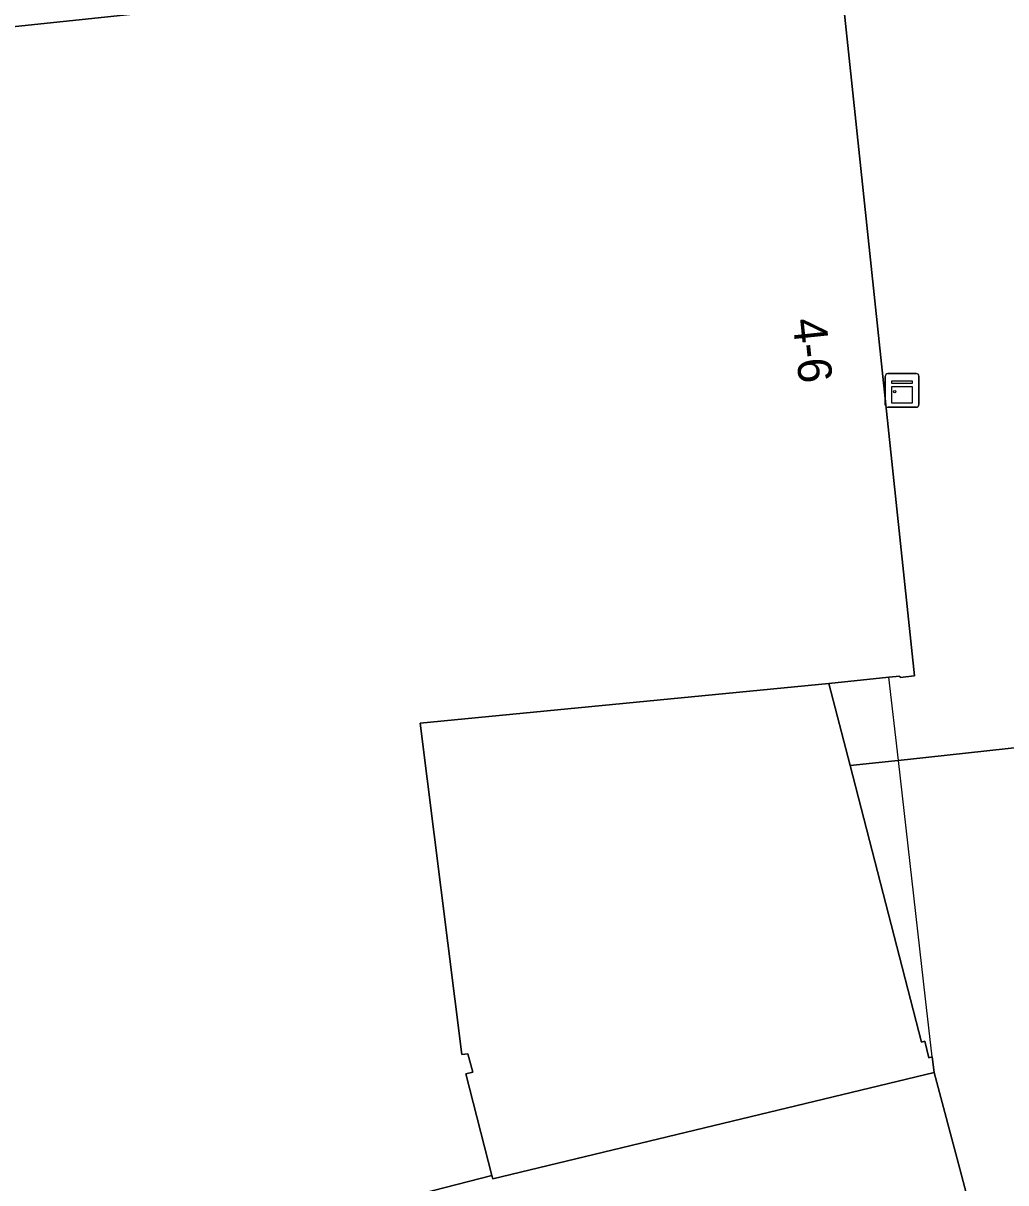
# Model space of a CAD drawing. Extents: x 161087 to 161926, y 382572 to 383873.
# Drawn here: x 161279.97 to 161309.13, y 383529.31 to 383563.72 of the extents above; entities that cross this region are included whole.
import ezdxf

# ---------------------------------------------------------------- set-up
doc = ezdxf.new("R2010")
doc.units = 0
for name, color, linetype in [('IMGEO_Kast', 7, 'Continuous'), ('IMGEO_Pand', 7, 'Continuous'), ('IMGEO_Pand_nummerreeks', 7, 'Continuous'), ('IMGEO_Pand_overbouw', 7, 'Continuous'), ('IMGEO_Voetgangersgebied_open', 7, 'Continuous')]:
    doc.layers.add(name, color=color, linetype=linetype)

msp = doc.modelspace()

# ---------------------------------------------------------------- linework, layer by layer
at = {"layer": 'IMGEO_Kast'}
for p, q in [((161305.63, 383553.317), (161306.471, 383553.317)), ((161306.471, 383553.317), (161305.63, 383553.317)), ((161305.555, 383552.392), (161305.555, 383553.233)), ((161305.555, 383553.233), (161305.555, 383552.392)), ((161306.555, 383553.242), (161306.555, 383552.401)), ((161306.555, 383552.401), (161306.555, 383553.242)), ((161306.48, 383552.317), (161305.639, 383552.317)), ((161305.639, 383552.317), (161306.48, 383552.317))]:
    msp.add_line(p, q, dxfattribs=at)
for points in [[(161305.75, 383553.107), (161306.35, 383553.107), (161306.35, 383553.022), (161305.75, 383553.022), (161305.75, 383553.107)], [(161305.75, 383552.932), (161306.35, 383552.932), (161306.35, 383552.443), (161305.75, 383552.443), (161305.75, 383552.932)]]:
    msp.add_lwpolyline(points, dxfattribs=at)
msp.add_circle((161305.834, 383552.781), 0.0377, dxfattribs=at)
for centre, start, end in [((161305.633, 383553.239), 92.4484, 184.2845), ((161305.633, 383553.239), 92.4484, 184.2845), ((161306.477, 383553.239), 2.4484, 94.2845), ((161306.477, 383553.239), 2.4484, 94.2845), ((161305.633, 383552.395), 182.4484, 274.2845), ((161305.633, 383552.395), 182.4484, 274.2845), ((161306.477, 383552.395), 272.4484, 4.2845), ((161306.477, 383552.395), 272.4484, 4.2845)]:
    msp.add_arc(centre, 0.0779, start, end, dxfattribs=at)
at = {"layer": 'IMGEO_Pand'}
for points in [[(161304.112, 383566.187), (161239.077, 383559.341), (161239.122, 383558.916), (161239.708, 383553.373), (161241.38, 383537.555), (161241.552, 383537.541), (161264.806, 383539.926), (161265.891, 383530.338), (161266.48, 383530.398), (161267.523, 383524.955), (161270.679, 383525.311), (161284.869, 383527.208), (161293.877, 383529.523), (161293.103, 383532.537), (161293.308, 383532.59), (161293.168, 383533.133), (161292.988, 383533.115), (161291.753, 383542.945), (161303.88, 383544.123), (161305.662, 383544.309), (161305.99, 383544.343), (161305.994, 383544.303), (161306.422, 383544.348), (161304.155, 383565.778)], [(161304.51, 383541.685), (161303.88, 383544.123), (161291.753, 383542.945), (161292.988, 383533.115), (161293.168, 383533.133), (161293.308, 383532.59), (161293.103, 383532.537), (161293.877, 383529.523), (161293.903, 383529.422), (161307.009, 383532.58), (161306.949, 383533.042), (161306.852, 383533.017), (161306.726, 383533.506), (161306.629, 383533.481)], [(161307.766, 383529.722), (161307.009, 383532.58), (161293.903, 383529.422), (161293.877, 383529.523), (161284.869, 383527.208), (161286.6, 383520.468), (161295.608, 383522.783), (161308.767, 383525.946), (161308.562, 383526.719)]]:
    msp.add_lwpolyline(points, close=True, dxfattribs=at)
at = {"layer": 'IMGEO_Pand_overbouw'}
msp.add_lwpolyline([(161305.944, 383541.841), (161305.662, 383544.309), (161303.88, 383544.123), (161304.51, 383541.685), (161306.629, 383533.481), (161306.726, 383533.506), (161306.852, 383533.017), (161306.949, 383533.042), (161306.753, 383534.763)], close=True, dxfattribs=at)
at = {"layer": 'IMGEO_Voetgangersgebied_open'}
msp.add_lwpolyline([(161304.112, 383566.187), (161304.119, 383566.256), (161301.766, 383577.405), (161185.395, 383554.412), (161185.523, 383553.781), (161186.626, 383548.354), (161223.691, 383555.981), (161223.717, 383555.854), (161225.296, 383556.168), (161239.122, 383558.916), (161239.077, 383559.341)], close=True, dxfattribs=at)
for points in [[(161304.155, 383565.778), (161306.422, 383544.348), (161305.994, 383544.303), (161305.99, 383544.343), (161305.662, 383544.309), (161303.88, 383544.123), (161304.51, 383541.685), (161306.212, 383541.87), (161322.782, 383543.676), (161325.425, 383543.964), (161324.935, 383548.905), (161343.791, 383550.761), (161344.073, 383550.789), (161348.11, 383547.853), (161354.469, 383543.195), (161357.975, 383547.977), (161353.394, 383551.332), (161351.878, 383549.224), (161346.129, 383553.448), (161347.908, 383555.85)], [(161327.556, 383527.9), (161327.388, 383529.631), (161326.85, 383529.577), (161325.425, 383543.964), (161322.782, 383543.676), (161306.212, 383541.87), (161304.51, 383541.685), (161306.629, 383533.481), (161306.726, 383533.506), (161306.852, 383533.017), (161306.949, 383533.042), (161307.009, 383532.58), (161307.766, 383529.722), (161308.562, 383526.719)]]:
    msp.add_lwpolyline(points, dxfattribs=at)

# ---------------------------------------------------------------- texts
at = {"layer": 'IMGEO_Pand_nummerreeks'}
msp.add_text('4-6', height=1, rotation=276.0158, dxfattribs=at).set_placement((161302.8, 383554.918))

doc.saveas('drawing.dxf')
